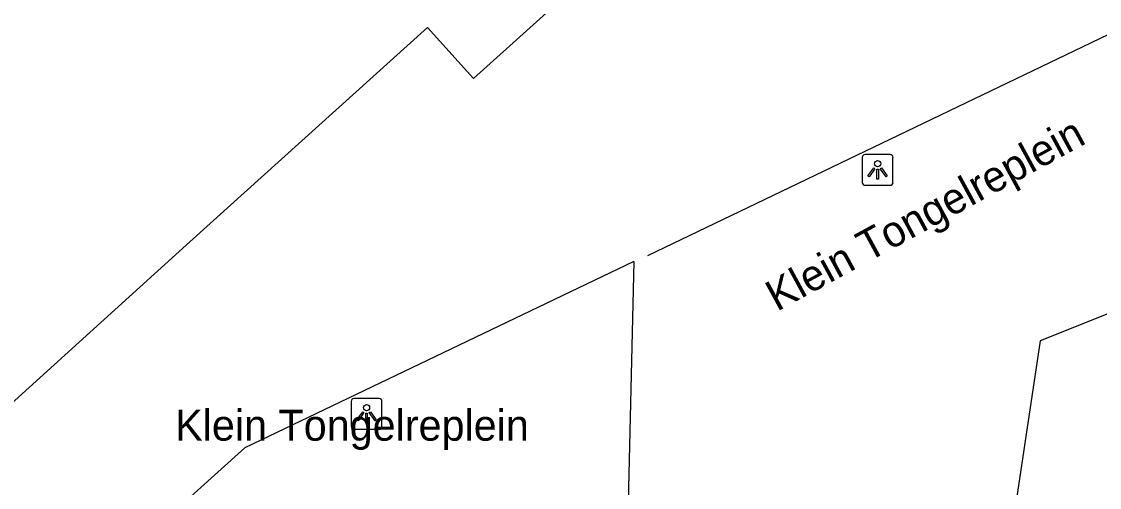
# Model space of a CAD drawing. Extents: x 162172 to 163187, y 382874 to 383684.
# Drawn here: x 162950.36 to 162985.24, y 383573.56 to 383588.65 of the extents above; entities that cross this region are included whole.
import ezdxf

# ---------------------------------------------------------------- set-up
doc = ezdxf.new("R2010")
doc.units = 0
for name, color, linetype in [('IMGEO_Lichtpunt', 7, 'Continuous'), ('IMGEO_Lijnafwatering', 7, 'Continuous'), ('IMGEO_Openbare_ruimte_label', 7, 'Continuous'), ('IMGEO_Pand', 7, 'Continuous')]:
    doc.layers.add(name, color=color, linetype=linetype)

msp = doc.modelspace()

# ---------------------------------------------------------------- linework, layer by layer
at = {"layer": 'IMGEO_Lichtpunt'}
for p, q in [((162977.566, 383584.25), (162977.566, 383583.443)), ((162977.566, 383584.25), (162977.566, 383583.443)), ((162978.468, 383584.345), (162977.66, 383584.345)), ((162978.468, 383584.345), (162977.66, 383584.345)), ((162978.562, 383583.443), (162978.562, 383584.25)), ((162978.562, 383583.443), (162978.562, 383584.25)), ((162977.66, 383583.349), (162978.468, 383583.349)), ((162977.66, 383583.349), (162978.468, 383583.349)), ((162961.926, 383576.446), (162961.118, 383576.446)), ((162961.926, 383576.446), (162961.118, 383576.446)), ((162961.024, 383576.351), (162961.024, 383575.544)), ((162961.024, 383576.351), (162961.024, 383575.544)), ((162962.02, 383575.544), (162962.02, 383576.351)), ((162962.02, 383575.544), (162962.02, 383576.351)), ((162961.118, 383575.45), (162961.926, 383575.45)), ((162961.118, 383575.45), (162961.926, 383575.45))]:
    msp.add_line(p, q, dxfattribs=at)
for points in [[(162977.94, 383583.914), (162977.979, 383583.886), (162977.791, 383583.624), (162977.753, 383583.651), (162977.94, 383583.914)], [(162978.042, 383583.866), (162978.089, 383583.866), (162978.089, 383583.544), (162978.042, 383583.544), (162978.042, 383583.866)], [(162978.152, 383583.886), (162978.19, 383583.913), (162978.377, 383583.651), (162978.338, 383583.623), (162978.152, 383583.886)], [(162961.398, 383576.015), (162961.437, 383575.987), (162961.249, 383575.725), (162961.211, 383575.752), (162961.398, 383576.015)], [(162961.5, 383575.967), (162961.547, 383575.967), (162961.547, 383575.645), (162961.5, 383575.645), (162961.5, 383575.967)], [(162961.61, 383575.987), (162961.648, 383576.014), (162961.835, 383575.752), (162961.796, 383575.724), (162961.61, 383575.987)]]:
    msp.add_lwpolyline(points, dxfattribs=at)
for centre in [(162978.065, 383584.048), (162961.523, 383576.149)]:
    msp.add_circle(centre, 0.0994, dxfattribs=at)
for centre, start, end in [((162977.66, 383584.25), 90, 180), ((162977.66, 383584.25), 90, 180), ((162978.468, 383584.25), 0, 90), ((162978.468, 383584.25), 0, 90), ((162977.66, 383583.443), 180, 270), ((162977.66, 383583.443), 180, 270), ((162978.468, 383583.443), 270, 0), ((162978.468, 383583.443), 270, 360), ((162961.118, 383576.351), 90, 180), ((162961.118, 383576.351), 90, 180), ((162961.926, 383576.351), 0, 90), ((162961.926, 383576.351), 0, 90), ((162961.118, 383575.544), 180, 270), ((162961.118, 383575.544), 180, 270), ((162961.926, 383575.544), 270, 0), ((162961.926, 383575.544), 270, 360)]:
    msp.add_arc(centre, 0.0946, start, end, dxfattribs=at)
at = {"layer": 'IMGEO_Lijnafwatering'}
for points in [[(162989.849, 383590.318), (162970.613, 383581.066)], [(162970.169, 383580.881), (162957.585, 383574.85), (162952.114, 383569.911)], [(162970.169, 383580.881), (162969.823, 383565.744)]]:
    msp.add_lwpolyline(points, dxfattribs=at)
at = {"layer": 'IMGEO_Pand'}
for points in [[(162945.617, 383599.915), (162968.832, 383611.295), (162969.854, 383609.262), (162970.57, 383607.834), (162985.005, 383614.906), (162989.761, 383612.076), (162989.309, 383610.952), (163001.438, 383603.689), (162994.45, 383600.259), (162992.639, 383602.761), (162986.853, 383597.526), (162985.345, 383599.181), (162979.574, 383593.962), (162977.905, 383595.579), (162972.286, 383590.382), (162970.782, 383592.036), (162964.985, 383586.806), (162963.498, 383588.454), (162955.8, 383581.518), (162948.166, 383574.604), (162947.254, 383575.611), (162947.246, 383575.62)], [(163022.175, 383573.116), (163024.131, 383574.075), (163022.133, 383578.161), (163017.086, 383588.211), (163011.147, 383587.029), (163002.972, 383585.047), (162995.394, 383582.782), (162987.974, 383580.173), (162983.327, 383578.315), (162982.3, 383571.472), (162981.912, 383562.564), (162982.54, 383554.158), (162984.043, 383546.157), (162986.308, 383538.784), (162988.543, 383533.28), (162989.758, 383532.929), (162990.046, 383532.845), (162989.972, 383532.445)]]:
    msp.add_lwpolyline(points, dxfattribs=at)

# ---------------------------------------------------------------- texts
at = {"layer": 'IMGEO_Openbare_ruimte_label'}
msp.add_text('Klein Tongelreplein', height=1, rotation=28.5647, dxfattribs=at).set_placement((162974.804, 383579.248))
msp.add_text('Klein Tongelreplein', height=1, dxfattribs=at).set_placement((162955.327, 383575.079))

doc.saveas('drawing.dxf')
